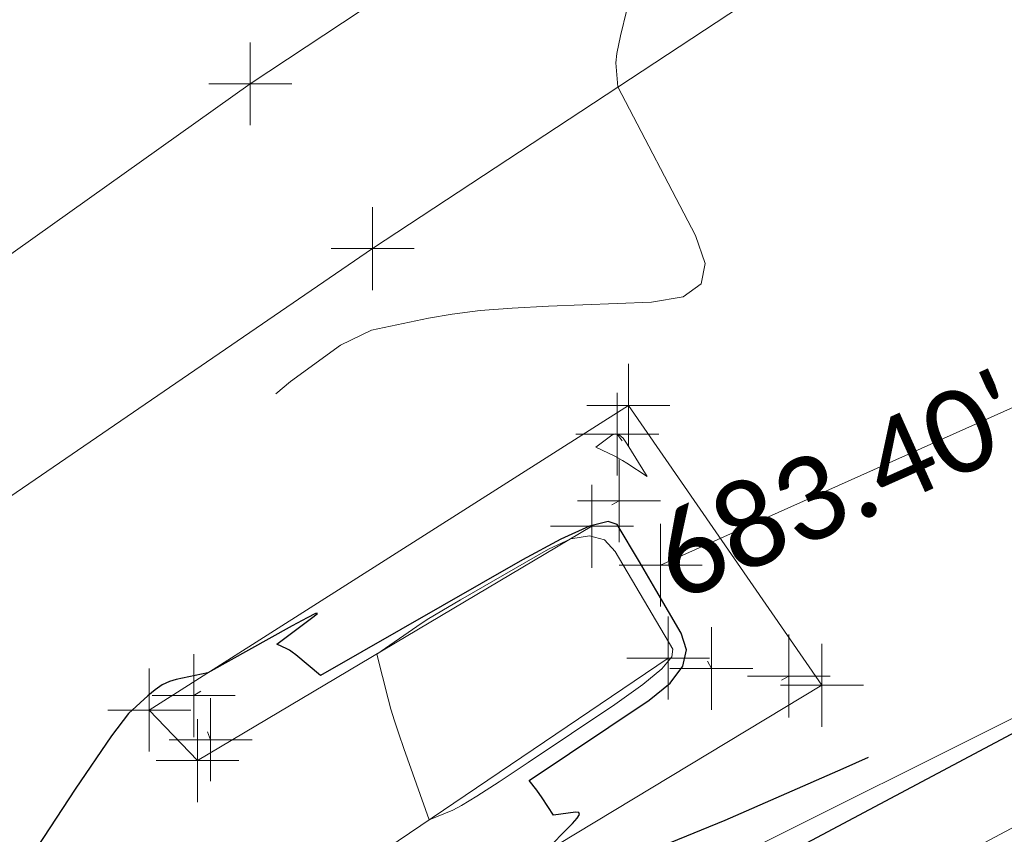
# Model space of a CAD drawing. Extents: x 1926935 to 1928139, y 199322 to 200300.
# Tile 477 of 656: x 1927506 to 1927518, y 199644 to 199654. Entities that reach past the tile are written whole.
import ezdxf
from ezdxf.enums import TextEntityAlignment as Align

# ---------------------------------------------------------------- set-up
doc = ezdxf.new("R2010")
doc.units = 0
doc.header["$MEASUREMENT"] = 0
for name, pattern in [('DGN Style 1', [8.432489, 0.014031, -8.418458]), ('DGN Style 2', [14.030764, 8.418458, -5.612305]), ('DGN Style 3', [19.643069, 14.030764, -5.612305]), ('DGN Style 5', [9.821534, 4.209229, -5.612305]), ('stormlineex', [0])]:
    doc.linetypes.add(name, pattern=pattern)
for name, color, linetype, lineweight in [('DR_X_Elev_Flow', 151, 'Continuous', 0), ('DR_X_Headwall', 120, 'DGN Style 1', 0), ('DR_X_Storm_Sewer', 151, 'DGN Style 5', 0), ('DT_X_Contour_Major', 132, 'DGN Style 3', 30), ('DT_X_Contour_Minor', 136, 'DGN Style 3', 0), ('DT_X_Terrain_Ground_Line', 92, 'DGN Style 3', 13), ('PM_X_Edge_Line', 40, 'Continuous', 0), ('PV_X_EOP', 7, 'DGN Style 3', 0), ('PV_X_Shoulder', 30, 'DGN Style 3', 0), ('SV_X_Break_Lines', 4, 'DGN Style 2', 0), ('SV_X_Toe_of_Slope', 193, 'DGN Style 2', 0)]:
    doc.layers.add(name, color=color, linetype=linetype, lineweight=lineweight)
doc.layers.add('SC_Scratch1 (Construction)', color=7, linetype='Continuous', lineweight=0, plot=False)
doc.layers.add('SV_X_Shot_Marker (Construction)', color=40, linetype='Continuous', lineweight=0, transparency=0.5)
doc.styles.add('~X_Label - LeftCenter', font='calibril.ttf', dxfattribs={"height": 0.14})

# ---------------------------------------------------------------- blocks, each defined once
blk = doc.blocks.new('SVPT_915')
at = {"layer": 'SV_X_Shot_Marker (Construction)', "transparency": 33554495}
for p, q in [((0, 0.025), (0, -0.025)), ((-0.025, 0), (0.025, 0))]:
    blk.add_line(p, q, dxfattribs=at)
blk.add_point((0, 0), dxfattribs=at)
blk = doc.blocks.new('SVPT_916')
at = {"layer": 'SV_X_Shot_Marker (Construction)', "transparency": 33554495}
for p, q in [((0, 0.025), (0, -0.025)), ((-0.025, 0), (0.025, 0))]:
    blk.add_line(p, q, dxfattribs=at)
blk.add_point((0, 0), dxfattribs=at)
blk = doc.blocks.new('SVPT_1043')
at = {"layer": 'SV_X_Shot_Marker (Construction)', "transparency": 33554495}
for p, q in [((0, 0.025), (0, -0.025)), ((-0.025, 0), (0.025, 0))]:
    blk.add_line(p, q, dxfattribs=at)
blk.add_point((0, 0), dxfattribs=at)
blk = doc.blocks.new('SVPT_1044')
at = {"layer": 'SV_X_Shot_Marker (Construction)', "transparency": 33554495}
for p, q in [((0, 0.025), (0, -0.025)), ((-0.025, 0), (0.025, 0))]:
    blk.add_line(p, q, dxfattribs=at)
blk.add_point((0, 0), dxfattribs=at)
blk = doc.blocks.new('SVPT_1045')
at = {"layer": 'SV_X_Shot_Marker (Construction)', "transparency": 33554495}
for p, q in [((0, 0.025), (0, -0.025)), ((-0.025, 0), (0.025, 0))]:
    blk.add_line(p, q, dxfattribs=at)
blk.add_point((0, 0), dxfattribs=at)
blk = doc.blocks.new('SVPT_1046')
at = {"layer": 'SV_X_Shot_Marker (Construction)', "transparency": 33554495}
for p, q in [((0, 0.025), (0, -0.025)), ((-0.025, 0), (0.025, 0))]:
    blk.add_line(p, q, dxfattribs=at)
blk.add_point((0, 0), dxfattribs=at)
blk = doc.blocks.new('SVPT_1047')
at = {"layer": 'SV_X_Shot_Marker (Construction)', "transparency": 33554495}
for p, q in [((0, 0.025), (0, -0.025)), ((-0.025, 0), (0.025, 0))]:
    blk.add_line(p, q, dxfattribs=at)
blk.add_point((0, 0), dxfattribs=at)
blk = doc.blocks.new('SVPT_1048')
at = {"layer": 'SV_X_Shot_Marker (Construction)', "transparency": 33554495}
for p, q in [((0, 0.025), (0, -0.025)), ((-0.025, 0), (0.025, 0))]:
    blk.add_line(p, q, dxfattribs=at)
blk.add_point((0, 0), dxfattribs=at)
blk = doc.blocks.new('SVPT_1050')
at = {"layer": 'SV_X_Shot_Marker (Construction)', "transparency": 33554495}
for p, q in [((0, 0.025), (0, -0.025)), ((-0.025, 0), (0.025, 0))]:
    blk.add_line(p, q, dxfattribs=at)
blk.add_point((0, 0), dxfattribs=at)
blk = doc.blocks.new('SVPT_1051')
at = {"layer": 'SV_X_Shot_Marker (Construction)', "transparency": 33554495}
for p, q in [((0, 0.025), (0, -0.025)), ((-0.025, 0), (0.025, 0))]:
    blk.add_line(p, q, dxfattribs=at)
blk.add_point((0, 0), dxfattribs=at)
blk = doc.blocks.new('SVPT_1054')
at = {"layer": 'SV_X_Shot_Marker (Construction)', "transparency": 33554495}
for p, q in [((0, 0.025), (0, -0.025)), ((-0.025, 0), (0.025, 0))]:
    blk.add_line(p, q, dxfattribs=at)
blk.add_point((0, 0), dxfattribs=at)
blk = doc.blocks.new('SVPT_1055')
at = {"layer": 'SV_X_Shot_Marker (Construction)', "transparency": 33554495}
for p, q in [((0, 0.025), (0, -0.025)), ((-0.025, 0), (0.025, 0))]:
    blk.add_line(p, q, dxfattribs=at)
blk.add_point((0, 0), dxfattribs=at)
blk = doc.blocks.new('SVPT_1056')
at = {"layer": 'SV_X_Shot_Marker (Construction)', "transparency": 33554495}
for p, q in [((0, 0.025), (0, -0.025)), ((-0.025, 0), (0.025, 0))]:
    blk.add_line(p, q, dxfattribs=at)
blk.add_point((0, 0), dxfattribs=at)
blk = doc.blocks.new('SVPT_1057')
at = {"layer": 'SV_X_Shot_Marker (Construction)', "transparency": 33554495}
for p, q in [((0, 0.025), (0, -0.025)), ((-0.025, 0), (0.025, 0))]:
    blk.add_line(p, q, dxfattribs=at)
blk.add_point((0, 0), dxfattribs=at)
blk = doc.blocks.new('SVPT_1058')
at = {"layer": 'SV_X_Shot_Marker (Construction)', "transparency": 33554495}
for p, q in [((0, 0.025), (0, -0.025)), ((-0.025, 0), (0.025, 0))]:
    blk.add_line(p, q, dxfattribs=at)
blk.add_point((0, 0), dxfattribs=at)
blk = doc.blocks.new('PIO_1')
at = {"layer": 'DR_X_Elev_Flow', "lineweight": 13}
for p, q in [((0, 0.025), (0, -0.025)), ((-0.025, 0), (0.025, 0))]:
    blk.add_line(p, q, dxfattribs=at)
blk.add_point((0, 0), dxfattribs=at)
blk = doc.blocks.new('*U2117', base_point=(1927600.126, 199832.709, 682.609))
at = {"layer": 'DT_X_Contour_Major', "elevation": 685, "flags": 128}
blk.add_lwpolyline([(1927513.965, 199645.939), (1927514.221, 199646.145), (1927514.371, 199646.349), (1927514.415, 199646.549), (1927514.353, 199646.747), (1927514.046, 199647.27), (1927513.848, 199647.607), (1927513.581, 199648.06), (1927513.472, 199648.097), (1927513.245, 199648.038), (1927512.9, 199647.884), (1927512.437, 199647.633), (1927510.002, 199646.239), (1927509.705, 199646.485), (1927509.662, 199646.518), (1927509.626, 199646.542), (1927509.597, 199646.558), (1927509.477, 199646.615), (1927509.911, 199646.94), (1927509.965, 199646.986), (1927509.941, 199646.984), (1927509.839, 199646.934), (1927509.66, 199646.836), (1927508.641, 199646.269), (1927508.261, 199646.189), (1927508.179, 199646.164), (1927508.094, 199646.123), (1927508.009, 199646.066), (1927507.921, 199645.994), (1927507.685, 199645.778), (1927507.48, 199645.51), (1927507.044, 199644.866), (1927506.375, 199643.847), (1927505.474, 199642.453), (1927502.763, 199638.235), (1927501.87, 199636.84), (1927501.227, 199635.819), (1927500.833, 199635.171), (1927500.687, 199634.896), (1927500.591, 199634.488), (1927501.067, 199634.768), (1927501.342, 199634.95), (1927501.965, 199635.378), (1927502.935, 199636.051), (1927508.227, 199639.742), (1927509.538, 199640.655), (1927510.492, 199641.312), (1927511.088, 199641.714), (1927511.326, 199641.861), (1927511.483, 199641.912), (1927511.764, 199642.051), (1927512.49, 199642.43), (1927513.661, 199643.048), (1927515.276, 199643.906), (1927523.852, 199648.468), (1927516.302, 199645.112), (1927514.88, 199644.49), (1927513.847, 199644.065), (1927513.206, 199643.835), (1927512.955, 199643.8), (1927512.693, 199644.098), (1927513.041, 199644.452), (1927513.099, 199644.517), (1927513.125, 199644.562), (1927513.117, 199644.586), (1927513.077, 199644.589), (1927512.812, 199644.554), (1927512.677, 199644.762), (1927512.613, 199644.852), (1927512.52, 199644.971), (1927513.965, 199645.939)], dxfattribs=at)
at = {"layer": 'DT_X_Contour_Minor', "flags": 128}
for points, elevation in [([(1927633.4, 199599.347), (1927617.413, 199603.398), (1927614.028, 199604.346), (1927610.724, 199605.457), (1927607.501, 199606.728), (1927604.358, 199608.161), (1927596.086, 199612.198), (1927593.268, 199613.587), (1927591.016, 199614.727), (1927589.33, 199615.616), (1927588.211, 199616.256), (1927585.984, 199617.631), (1927584.861, 199618.308), (1927583.165, 199619.309), (1927580.894, 199620.635), (1927578.049, 199622.284), (1927569.698, 199627.115), (1927566.872, 199628.724), (1927564.658, 199629.927), (1927563.055, 199630.723), (1927562.063, 199631.114), (1927560.234, 199631.615), (1927559.554, 199631.855), (1927558.884, 199632.198), (1927558.226, 199632.643), (1927557.579, 199633.193), (1927555.866, 199634.794), (1927555.023, 199635.526), (1927553.779, 199636.519), (1927552.132, 199637.775), (1927550.083, 199639.291), (1927544.084, 199643.685), (1927541.848, 199645.148), (1927539.638, 199646.241), (1927537.456, 199646.964), (1927535.301, 199647.318), (1927529.589, 199647.766), (1927527.476, 199647.787), (1927525.423, 199647.512), (1927523.427, 199646.941), (1927521.491, 199646.074), (1927516.405, 199643.368), (1927514.709, 199642.471), (1927513.435, 199641.811), (1927512.582, 199641.386), (1927512.151, 199641.197), (1927511.565, 199641.007), (1927511.196, 199640.822), (1927510.529, 199640.408), (1927509.565, 199639.766), (1927508.303, 199638.896), (1927504.541, 199636.27), (1927503.207, 199635.35), (1927502.026, 199634.559), (1927500.999, 199633.896), (1927500.125, 199633.363), (1927496.403, 199631.176), (1927497.159, 199634.369), (1927497.389, 199635.105), (1927497.756, 199635.946), (1927498.26, 199636.892), (1927498.901, 199637.942), (1927500.791, 199640.883), (1927501.56, 199641.983), (1927502.447, 199643.078), (1927503.453, 199644.168), (1927504.577, 199645.251), (1927507.734, 199648.135), (1927508.803, 199649.087), (1927509.639, 199649.783), (1927510.244, 199650.223), (1927510.618, 199650.405), (1927511.306, 199650.549), (1927511.59, 199650.598), (1927511.926, 199650.639), (1927512.314, 199650.671), (1927512.753, 199650.694), (1927513.994, 199650.743), (1927514.377, 199650.807), (1927514.593, 199650.963), (1927514.642, 199651.209), (1927514.525, 199651.547), (1927513.59, 199653.338), (1927513.563, 199653.628), (1927513.574, 199653.741), (1927513.619, 199653.955), (1927513.698, 199654.27), (1927513.811, 199654.686), (1927514.418, 199656.865), (1927513.447, 199663.298), (1927513.252, 199664.561), (1927513.081, 199665.591), (1927512.935, 199666.388), (1927512.815, 199666.953), (1927512.309, 199669.047), (1927509.941, 199674.177), (1927509.459, 199675.203), (1927509.029, 199676.082), (1927508.651, 199676.814), (1927508.324, 199677.399), (1927506.92, 199679.786), (1927506.486, 199679.842), (1927506.388, 199679.861), (1927506.282, 199679.896), (1927506.166, 199679.946), (1927506.042, 199680.012), (1927505.438, 199680.353), (1927504.686, 199680.791), (1927503.73, 199681.342), (1927501.841, 199681.461), (1927501.339, 199681.428), (1927500.645, 199681.279), (1927499.758, 199681.014), (1927498.678, 199680.632), (1927495.542, 199679.459), (1927494.354, 199679.031), (1927493.146, 199678.627), (1927491.916, 199678.245), (1927490.664, 199677.887), (1927487.297, 199676.963), (1927485.982, 199676.551), (1927484.562, 199676.008), (1927483.036, 199675.335), (1927481.406, 199674.531), (1927476.918, 199672.212), (1927475.316, 199671.399), (1927473.877, 199670.701), (1927472.601, 199670.117), (1927471.487, 199669.646), (1927468.735, 199668.545), (1927467.761, 199668.192), (1927466.901, 199667.957), (1927466.156, 199667.842), (1927465.527, 199667.846), (1927464, 199668.016), (1927463.402, 199668.017), (1927462.75, 199667.89), (1927462.046, 199667.636), (1927461.29, 199667.256), (1927459.202, 199666.072), (1927458.34, 199665.657), (1927457.32, 199665.298), (1927456.141, 199664.996), (1927454.804, 199664.751), (1927451.026, 199664.174), (1927449.754, 199663.975), (1927448.771, 199663.81), (1927448.077, 199663.679), (1927447.672, 199663.582), (1927446.978, 199663.37), (1927446.61, 199663.363), (1927446.023, 199663.504), (1927445.219, 199663.792), (1927444.198, 199664.227), (1927441.185, 199665.582), (1927440.184, 199666.028), (1927439.439, 199666.349), (1927438.951, 199666.545), (1927438.72, 199666.617), (1927438.446, 199666.643), (1927438.319, 199666.679), (1927438.146, 199666.768), (1927437.925, 199666.909), (1927437.658, 199667.104), (1927436.881, 199667.693), (1927436.629, 199667.914), (1927436.458, 199668.135), (1927436.367, 199668.357), (1927436.355, 199668.58), (1927436.431, 199669.173), (1927436.401, 199669.626), (1927436.251, 199670.537), (1927435.983, 199671.908), (1927435.597, 199673.738), (1927434.409, 199679.232), (1927433.826, 199681.117), (1927432.968, 199682.654), (1927431.836, 199683.841), (1927430.429, 199684.679), (1927426.31, 199686.45), (1927424.805, 199686.895), (1927423.378, 199686.906), (1927422.03, 199686.48), (1927420.761, 199685.619), (1927417.482, 199682.742), (1927416.221, 199681.626), (1927414.898, 199680.437), (1927413.512, 199679.174), (1927412.063, 199677.837), (1927408.117, 199674.175), (1927406.597, 199672.885), (1927404.998, 199671.761), (1927403.319, 199670.805), (1927401.56, 199670.015), (1927396.764, 199668.13), (1927394.786, 199667.2), (1927392.453, 199665.824), (1927389.762, 199664.003), (1927386.714, 199661.735), (1927378.112, 199655.093), (1927375.049, 199652.73), (1927372.31, 199650.623), (1927369.896, 199648.772), (1927367.807, 199647.176), (1927362.669, 199643.262), (1927360.841, 199641.855), (1927359.212, 199640.569), (1927357.781, 199639.405), (1927356.548, 199638.362), (1927353.525, 199635.742), (1927352.35, 199634.736), (1927351.093, 199633.681), (1927349.753, 199632.579), (1927348.331, 199631.429), (1927344.428, 199628.297), (1927342.872, 199627.07), (1927341.13, 199625.738), (1927339.203, 199624.301), (1927337.089, 199622.759), (1927331.207, 199618.507), (1927329.241, 199617.089), (1927327.754, 199616.025), (1927326.747, 199615.314), (1927326.22, 199614.957), (1927325.453, 199614.475), (1927325.129, 199614.249), (1927324.732, 199613.932), (1927324.263, 199613.524), (1927323.72, 199613.026), (1927321.019, 199610.488)], 686), ([(1927513.324, 199648.991), (1927513.517, 199649.135), (1927513.56, 199649.152), (1927513.605, 199649.14), (1927513.652, 199649.099), (1927513.702, 199649.03), (1927513.942, 199648.64), (1927513.695, 199648.798), (1927513.643, 199648.83), (1927513.551, 199648.882), (1927513.324, 199648.991)], 686), ([(1927511.312, 199644.498), (1927511.007, 199645.356), (1927510.946, 199645.532), (1927510.894, 199645.69), (1927510.852, 199645.831), (1927510.818, 199645.955), (1927510.682, 199646.496), (1927511.163, 199646.828), (1927511.29, 199646.911), (1927511.465, 199647.019), (1927511.689, 199647.152), (1927512.75, 199647.761), (1927513.022, 199647.886), (1927513.247, 199647.924), (1927513.426, 199647.873), (1927513.557, 199647.735), (1927514.252, 199646.555), (1927514.239, 199646.461), (1927514.118, 199646.318), (1927513.889, 199646.127), (1927513.551, 199645.889), (1927512.506, 199645.188), (1927512.155, 199644.955), (1927511.887, 199644.781), (1927511.702, 199644.668), (1927511.599, 199644.613), (1927511.312, 199644.498)], 684)]:
    blk.add_lwpolyline(points, dxfattribs=dict(at, elevation=elevation))

msp = doc.modelspace()

# ---------------------------------------------------------------- linework, layer by layer
at = {"layer": 'DR_X_Headwall'}
msp.add_polyline3d([(1927510.003, 199643.421, 684.391), (1927514.716, 199646.322, 685.532), (1927513.603, 199648.345, 685.878), (1927508.676, 199645.463, 684.677), (1927508.472, 199645.995, 684.739), (1927513.581, 199649.149, 686.067), (1927515.65, 199646.231, 685.684), (1927510.329, 199643.087, 684.401)], close=True, dxfattribs=at)
at = {"layer": 'DR_X_Storm_Sewer', "linetype": 'stormlineex', "ltscale": 15}
msp.add_line((1927514.104, 199647.568, 683.4), (1927659.396, 199712.693, 674.08), dxfattribs=at)
at = {"layer": 'PM_X_Edge_Line', "color": 7}
msp.add_polyline3d([(1927666.727, 199719.995, 676.191), (1927644.241, 199716.769, 677.087), (1927621.243, 199710.991, 678.043), (1927597.373, 199702.472, 679.314), (1927575.084, 199692.432, 680.746), (1927556.178, 199682.66, 682.244), (1927530.816, 199667.733, 684.444), (1927509.155, 199653.376, 686.5), (1927488.558, 199638.738, 688.51), (1927467.129, 199622.892, 690.676), (1927445.591, 199606.113, 693.146), (1927424.036, 199588.058, 695.645), (1927403.995, 199570.588, 698.143), (1927384.175, 199552.779, 700.635), (1927364.685, 199534.242, 703.25), (1927344.171, 199513.647, 705.893), (1927325.531, 199493.567, 708.501), (1927304.976, 199469.837, 711.44), (1927287.675, 199448.383, 714.071), (1927270.893, 199425.985, 716.694), (1927254.944, 199403.56, 719.392)], dxfattribs=at)
at = {"layer": 'PV_X_EOP'}
msp.add_polyline3d([(1927666.727, 199719.995, 676.191), (1927644.241, 199716.769, 677.087), (1927621.243, 199710.991, 678.043), (1927597.373, 199702.472, 679.314), (1927575.084, 199692.432, 680.746), (1927556.178, 199682.66, 682.244), (1927530.816, 199667.733, 684.444), (1927509.155, 199653.376, 686.5), (1927488.558, 199638.738, 688.51), (1927467.129, 199622.892, 690.676), (1927445.591, 199606.113, 693.146), (1927424.036, 199588.058, 695.645), (1927403.995, 199570.588, 698.143), (1927384.175, 199552.779, 700.635), (1927364.685, 199534.242, 703.25), (1927344.171, 199513.647, 705.893), (1927325.531, 199493.567, 708.501), (1927304.976, 199469.837, 711.44), (1927287.675, 199448.383, 714.071), (1927270.893, 199425.985, 716.694), (1927254.944, 199403.56, 719.392)], dxfattribs=at)
at = {"layer": 'PV_X_Shoulder'}
msp.add_polyline3d([(1927564.511, 199680.588, 681.02), (1927560.545, 199680.503, 681.714), (1927554.25, 199678.255, 682.439), (1927532.128, 199665.551, 684.351), (1927510.63, 199651.388, 686.263), (1927490.006, 199637.269, 688.303), (1927468.257, 199621.425, 690.566), (1927446.668, 199604.98, 692.944), (1927424.93, 199587.308, 695.564), (1927404.757, 199569.767, 698.128), (1927384.949, 199552.057, 700.646), (1927365.449, 199533.503, 703.012), (1927345.041, 199512.821, 705.747), (1927326.751, 199492.641, 708.293), (1927306.236, 199468.864, 711.256), (1927289.22, 199447.324, 713.737), (1927272.528, 199424.976, 716.569), (1927256.622, 199402.398, 719.214)], dxfattribs=at)
at = {"layer": 'SV_X_Break_Lines'}
for points in [[(1927516.05, 199646.119, 685.598), (1927513.716, 199649.496, 685.582), (1927507.936, 199645.821, 684.919), (1927508.518, 199645.21, 684.399), (1927513.275, 199648.037, 683.521)], [(1927516.05, 199646.119, 685.598), (1927510.221, 199642.609, 684.559), (1927509.698, 199643.407, 684.315), (1927514.195, 199646.448, 683.438)]]:
    msp.add_polyline3d(points, dxfattribs=at)
at = {"layer": 'SV_X_Toe_of_Slope'}
msp.add_polyline3d([(1927262.65, 199398.228, 718.574), (1927278.623, 199423.704, 715.682), (1927297.38, 199446.688, 712.76), (1927314.535, 199465.426, 710.095), (1927332.1, 199484.014, 707.506), (1927347.924, 199502.36, 705.86), (1927362.647, 199517.571, 704.026), (1927383.653, 199536.364, 701.585), (1927395.159, 199547.175, 700.198), (1927394.513, 199552.932, 699.626), (1927402.587, 199559.662, 698.55), (1927411.301, 199560.648, 698.275), (1927428.109, 199577.944, 695.729), (1927446.842, 199593.236, 692.865), (1927469.103, 199609.525, 690.189), (1927487.43, 199624.079, 688.143), (1927501.205, 199634.974, 684.853), (1927511.238, 199642.174, 684.633), (1927525.091, 199649.086, 685.036), (1927542.123, 199650.758, 682.033), (1927562.759, 199637.524, 680.71), (1927588.307, 199623.562, 680.034), (1927614.306, 199612.05, 679.107), (1927645.644, 199605.983, 677.466)], dxfattribs=at)

# ---------------------------------------------------------------- block references
at = {"layer": 'DR_X_Elev_Flow', "lineweight": 13, "xscale": 20, "yscale": 20, "zscale": 20}
msp.add_blockref('PIO_1', (1927514.104, 199647.568, 683.404), dxfattribs=at)
at = {"layer": 'DT_X_Terrain_Ground_Line'}
msp.add_blockref('*U2117', (1927600.126, 199832.709, 682.609), dxfattribs=at)
at = {"layer": 'SV_X_Shot_Marker (Construction)', "transparency": 33554495, "xscale": 20, "yscale": 20, "zscale": 20}
for name, p in [('SVPT_915', (1927509.155, 199653.376, 686.5)), ('SVPT_916', (1927510.63, 199651.388, 686.263)), ('SVPT_1055', (1927513.716, 199649.496, 685.582)), ('SVPT_1047', (1927513.581, 199649.149, 686.067)), ('SVPT_1044', (1927513.603, 199648.345, 685.878)), ('SVPT_1058', (1927513.275, 199648.037, 683.521)), ('SVPT_1054', (1927514.195, 199646.448, 683.438)), ('SVPT_1043', (1927514.716, 199646.322, 685.532)), ('SVPT_1048', (1927515.65, 199646.231, 685.684)), ('SVPT_1050', (1927516.05, 199646.119, 685.598)), ('SVPT_1051', (1927516.05, 199646.119, 685.598)), ('SVPT_1046', (1927508.472, 199645.995, 684.739)), ('SVPT_1056', (1927507.936, 199645.821, 684.919)), ('SVPT_1045', (1927508.676, 199645.463, 684.677)), ('SVPT_1057', (1927508.518, 199645.21, 684.399))]:
    msp.add_blockref(name, p, dxfattribs=at)

# ---------------------------------------------------------------- texts
at = {"layer": 'SC_Scratch1 (Construction)', "color": 151, "lineweight": 0, "style": '~X_Label - LeftCenter'}
msp.add_text("683.40'", height=1, rotation=24.1436, dxfattribs=at).set_placement((1927514.104, 199647.568, 683.4), align=Align.MIDDLE_LEFT)

doc.saveas('drawing.dxf')
